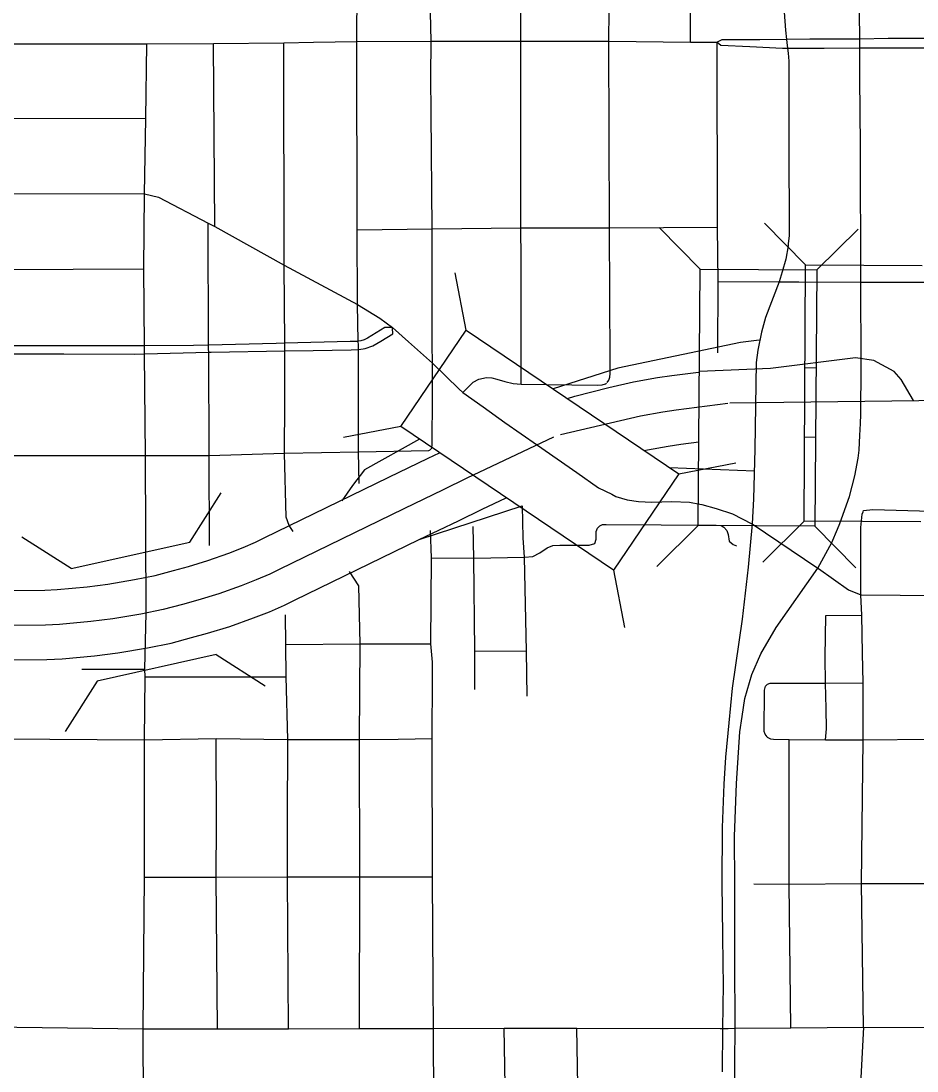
# Model space of a CAD drawing. Extents: x -1403959 to 81668, y -1400582 to 11018.
# Drawn here: x 7006.5 to 7081.4, y 8244.1 to 8331.9 of the extents above; entities that cross this region are included whole.
import ezdxf

# ---------------------------------------------------------------- set-up
doc = ezdxf.new("R2010")
doc.units = 0
for name, color, linetype in [('tdCiAirportTxt', 7, 'Continuous'), ('tdCiCityCartoShort', 7, 'Continuous'), ('tdCiCityStreetTxt', 7, 'Continuous'), ('tdCiSectNmbr', 7, 'Continuous'), ('tdCiSectTwpRng', 7, 'Continuous'), ('tdCoPriCL', 7, 'Continuous'), ('tdCoSurfEarth', 7, 'Continuous')]:
    doc.layers.add(name, color=color, linetype=linetype)

msp = doc.modelspace()

# ---------------------------------------------------------------- linework, layer by layer
at = {"layer": 'tdCiAirportTxt'}
for points in [[(7052.188, 8300.355), (7052.822, 8300.56), (7055.648, 8301.273), (7057.719, 8301.756), (7059.712, 8302.111), (7060.91, 8302.272), (7063.135, 8302.563), (7063.22, 8302.569)], [(7072.056, 8302.931), (7072.967, 8302.947)], [(7058.616, 8296.006), (7058.887, 8296.069), (7060.608, 8296.375), (7061.674, 8296.519), (7063.176, 8296.715)], [(7072.025, 8297.125), (7072.924, 8297.142)], [(6997.355, 8284.397), (7004.499, 8284.299), (7008.492, 8284.323), (7009.534, 8284.377), (7012.054, 8284.612), (7013.781, 8284.818), (7016.013, 8285.199), (7017.739, 8285.549), (7019.273, 8285.964), (7020.505, 8286.293), (7022.133, 8286.789), (7023.897, 8287.425), (7025.082, 8287.891), (7026.111, 8288.329), (7026.825, 8288.684), (7037.26, 8293.771), (7040.544, 8295.35), (7041.502, 8295.82)], [(6997.44, 8278.592), (7004.477, 8278.495), (7008.66, 8278.52), (7009.954, 8278.588), (7012.666, 8278.84), (7014.614, 8279.072), (7017.078, 8279.494), (7019.075, 8279.898), (7020.778, 8280.359), (7022.101, 8280.712), (7023.964, 8281.28), (7025.944, 8281.993), (7027.282, 8282.52), (7028.541, 8283.056), (7029.388, 8283.477), (7039.789, 8288.547), (7043.079, 8290.129), (7045.051, 8291.096), (7047.068, 8292.054)]]:
    msp.add_lwpolyline(points, dxfattribs=at)
at = {"layer": 'tdCiCityCartoShort'}
for points in [[(7143.635, 8299.534), (7137.143, 8299.936), (7133.793, 8300.214), (7127.936, 8300.545), (7119.471, 8300.767), (7118.054, 8300.796), (7112.388, 8300.798), (7109.478, 8300.746), (7108.399, 8300.72), (7106.18, 8300.681), (7099.491, 8300.516), (7096.744, 8300.427), (7092.775, 8300.325), (7091.303, 8300.296), (7089.329, 8300.261), (7088.342, 8300.254), (7065.775, 8299.95)], [(7065.588, 8299.928), (7061.285, 8299.366), (7060.154, 8299.214), (7058.297, 8298.883), (7051.616, 8297.326)], [(7051.031, 8297.122), (7043.785, 8293.681), (7041.807, 8292.711), (7038.52, 8291.13), (7028.102, 8286.052), (7027.321, 8285.664), (7026.177, 8285.177), (7024.916, 8284.68), (7023.043, 8284.006), (7021.298, 8283.473), (7020.02, 8283.132), (7018.401, 8282.694), (7016.54, 8282.317), (7014.191, 8281.915), (7012.353, 8281.696), (7009.737, 8281.453), (7008.569, 8281.392), (7004.48, 8281.368), (6995.971, 8281.485)]]:
    msp.add_lwpolyline(points, dxfattribs=at)
at = {"layer": 'tdCiCityStreetTxt'}
for p, q in [((7072.102, 8311.543), (7068.673, 8315.01)), ((7063.283, 8311.177), (7059.861, 8314.651)), ((7073.028, 8311.105), (7076.501, 8314.527)), ((7071.988, 8290.098), (7072.102, 8311.543)), ((7072.102, 8311.543), (7081.847, 8311.491)), ((7043.731, 8306.077), (7042.809, 8310.864)), ((7063.124, 8289.732), (7063.283, 8311.177)), ((7063.283, 8311.177), (7073.028, 8311.105)), ((7073.028, 8311.105), (7072.869, 8289.66)), ((7038.27, 8298.007), (7043.731, 8306.077)), ((7043.731, 8306.077), (7061.492, 8294.06)), ((7038.27, 8298.007), (7033.483, 8297.082)), ((7056.031, 8285.989), (7038.27, 8298.007)), ((7038.27, 8298.007), (7038.27, 8298.007)), ((7061.492, 8294.06), (7066.28, 8294.983)), ((7061.492, 8294.06), (7056.031, 8285.989)), ((7063.124, 8289.732), (7059.651, 8286.312)), ((7072.869, 8289.66), (7063.124, 8289.732)), ((7071.988, 8290.098), (7068.521, 8286.671)), ((7081.732, 8290.046), (7071.988, 8290.098)), ((7072.869, 8289.66), (7072.869, 8289.66)), ((7072.869, 8289.66), (7076.291, 8286.189)), ((7056.031, 8285.989), (7056.955, 8281.201))]:
    msp.add_line(p, q, dxfattribs=at)
at = {"layer": 'tdCiSectNmbr'}
for points in [[(7070.266, 8333.408), (7070.419, 8331.176), (7070.501, 8330.373), (7070.527, 8330.123)], [(6997.252, 8330.021), (6997.252, 8330.021), (7002.541, 8330.015), (7005.081, 8330.006), (7008.699, 8330.015), (7017.028, 8330.033), (7022.608, 8330.049), (7028.471, 8330.11), (7030.968, 8330.157), (7034.587, 8330.202), (7040.79, 8330.244)], [(7016.846, 8317.484), (7016.94, 8323.761), (7017.028, 8330.033)], [(7040.79, 8330.244), (7040.79, 8330.244), (7048.3, 8330.233), (7055.651, 8330.249), (7062.469, 8330.154), (7064.714, 8330.154)], [(7070.523, 8330.374), (7070.501, 8330.373), (7068.273, 8330.34), (7065.084, 8330.34), (7064.714, 8330.154)], [(7064.714, 8330.154), (7064.714, 8330.154), (7065.022, 8329.896), (7067.445, 8329.788), (7070.158, 8329.666), (7070.524, 8329.664)], [(7073.655, 8330.407), (7072.443, 8330.402), (7070.523, 8330.374)], [(7070.527, 8330.123), (7070.59, 8329.663), (7070.65, 8329.237), (7070.696, 8328.577), (7070.707, 8321.89)], [(7082.551, 8330.456), (7078.989, 8330.463), (7076.622, 8330.422), (7076.337, 8330.417), (7073.655, 8330.407)], [(7076.75, 8303.223), (7076.728, 8310.094), (7076.676, 8321.512), (7076.639, 8327.153), (7076.626, 8329.676), (7076.624, 8330.157)], [(7070.524, 8329.664), (7070.59, 8329.663), (7072.887, 8329.651), (7073.659, 8329.656)], [(7073.659, 8329.656), (7076.626, 8329.676), (7079.648, 8329.697), (7082.55, 8329.697)], [(7070.707, 8321.89), (7070.72, 8313.99), (7070.648, 8313.279)], [(6992.491, 8317.487), (7004.988, 8317.505), (7016.846, 8317.484), (7016.846, 8317.484)], [(7016.846, 8317.484), (7018, 8317.203), (7022.171, 8315.015), (7022.716, 8314.73), (7028.519, 8311.499), (7034.651, 8308.229)], [(7070.648, 8313.279), (7070.633, 8313.13), (7070.434, 8312.005), (7070.148, 8310.946), (7069.894, 8310.12), (7068.758, 8307.141), (7068.405, 8305.895), (7068.118, 8304.395), (7067.97, 8303.376), (7067.969, 8303.37)], [(7034.651, 8308.229), (7036.516, 8307.066), (7037.563, 8306.291), (7038.905, 8305.097)], [(7038.905, 8305.097), (7040.902, 8303.32), (7042.059, 8302.198)], [(7067.969, 8303.37), (7067.865, 8296.123), (7067.732, 8291.954), (7067.622, 8289.862)], [(7076.728, 8300.113), (7076.738, 8301.921), (7076.75, 8303.222)], [(7076.75, 8303.222), (7076.75, 8303.223)], [(7042.059, 8302.198), (7043.123, 8301.166)], [(7043.123, 8301.166), (7043.452, 8300.847), (7045.14, 8299.644)], [(7076.638, 8297.253), (7076.686, 8298.27), (7076.722, 8299.012), (7076.728, 8300.113)], [(7045.14, 8299.644), (7046.962, 8298.346), (7049.69, 8296.443)], [(7076.58, 8296.058), (7076.638, 8297.253)], [(7049.69, 8296.443), (7052.974, 8294.152)], [(7074.975, 8289.888), (7075.771, 8292.164), (7076.214, 8293.896), (7076.492, 8295.35), (7076.577, 8296.032)], [(7076.577, 8296.032), (7076.58, 8296.058)], [(7052.974, 8294.152), (7054.791, 8292.884), (7055.9, 8292.338)], [(7055.9, 8292.338), (7056.246, 8292.168), (7057.191, 8291.874), (7058.125, 8291.733), (7059.232, 8291.668), (7060.905, 8291.733), (7062.403, 8291.668), (7063.261, 8291.527), (7063.415, 8291.484)], [(7063.415, 8291.484), (7064.618, 8291.147), (7065.976, 8290.712), (7067.616, 8289.862)], [(7067.622, 8289.859), (7067.302, 8286.241), (7066.806, 8281.907), (7065.968, 8276.128), (7065.67, 8273.227), (7065.405, 8270.349), (7065.262, 8268.088), (7065.118, 8264.471), (7065.108, 8259.755), (7065.152, 8255.475)], [(7066.784, 8273.74), (7067.01, 8275.248), (7067.617, 8277.271), (7068.363, 8279.003), (7069.652, 8281.203), (7073.129, 8286.163), (7074.304, 8288.308), (7074.773, 8289.414)], [(7067.616, 8289.862), (7067.622, 8289.859)], [(7067.622, 8289.862), (7067.622, 8289.859)], [(7067.622, 8289.859), (7073.129, 8286.163), (7073.183, 8286.123)], [(7074.773, 8289.414), (7074.975, 8289.888)], [(7066.191, 8253.171), (7066.175, 8257.005), (7066.175, 8259.75), (7066.15, 8263.706), (7066.314, 8268.156), (7066.593, 8272.467), (7066.784, 8273.74)], [(7065.152, 8255.475), (7065.178, 8253.063)], [(7065.178, 8253.063), (7065.196, 8251.346), (7065.151, 8247.661)], [(7066.191, 8253.029), (7066.191, 8253.171)], [(7066.211, 8248.132), (7066.191, 8253.029)], [(7066.213, 8247.67), (7066.211, 8248.132)], [(7065.151, 8247.661), (7065.113, 8244.033)], [(7066.158, 8242.081), (7066.213, 8247.66)]]:
    msp.add_lwpolyline(points, dxfattribs=at)
at = {"layer": 'tdCiSectTwpRng'}
for points in [[(7048.3, 8330.233), (7048.259, 8339.13), (7048.325, 8347.368), (7048.404, 8353.597)], [(7055.651, 8330.249), (7055.666, 8332.804), (7055.68, 8339.113), (7055.68, 8353.475)], [(7076.624, 8330.157), (7076.622, 8330.422), (7076.56, 8337.035), (7076.578, 8338.191), (7076.56, 8338.719), (7076.543, 8340.461), (7076.353, 8342.299)], [(7034.587, 8330.202), (7034.651, 8338.975)], [(7040.79, 8330.245), (7040.744, 8332.638), (7040.838, 8339.076), (7040.838, 8339.076)], [(7062.469, 8330.154), (7062.453, 8337.029), (7062.465, 8338.035), (7062.584, 8338.658), (7062.74, 8339.077)], [(7022.716, 8314.73), (7022.608, 8330.049)], [(7028.562, 8304.615), (7028.56, 8304.971), (7028.519, 8311.499), (7028.471, 8330.11)], [(7034.715, 8304.825), (7034.709, 8305.15), (7034.651, 8308.229), (7034.618, 8314.463), (7034.587, 8330.202)], [(7040.759, 8327.256), (7040.79, 8330.244), (7040.79, 8330.245)], [(7048.307, 8314.621), (7048.3, 8330.233)], [(7055.755, 8303.351), (7055.715, 8314.642), (7055.651, 8330.249)], [(7064.76, 8304.174), (7064.788, 8310.139), (7064.723, 8314.686), (7064.714, 8330.154)], [(7040.805, 8324.191), (7040.759, 8327.256), (7040.759, 8327.256)], [(6992.488, 8323.789), (7004.967, 8323.803), (7016.94, 8323.761)], [(7040.891, 8304.783), (7040.871, 8314.534), (7040.805, 8324.191), (7040.805, 8324.191)], [(7016.844, 8304.397), (7016.841, 8304.764), (7016.789, 8311.191), (7016.846, 8317.484)], [(7022.245, 8295.587), (7022.2, 8304.231), (7022.199, 8304.482), (7022.198, 8304.825), (7022.171, 8315.015)], [(7034.618, 8314.463), (7040.871, 8314.534), (7048.307, 8314.621), (7055.715, 8314.642), (7064.723, 8314.686)], [(7048.323, 8301.539), (7048.325, 8312.025), (7048.307, 8314.621)], [(6992.513, 8311.195), (7004.966, 8311.148), (7016.789, 8311.191)], [(7064.788, 8310.139), (7069.894, 8310.12), (7070.726, 8310.117), (7071.527, 8310.114), (7076.728, 8310.094), (7082.671, 8310.094), (7088.591, 8310.148)], [(7037.563, 8306.291), (7036.928, 8306.283), (7035.465, 8305.388), (7035.194, 8305.271), (7034.912, 8305.186), (7034.709, 8305.15), (7034.658, 8305.14)], [(7034.766, 8304.458), (7035.294, 8304.531), (7035.93, 8304.753), (7036.603, 8305.16), (7037.595, 8305.757), (7037.566, 8306.238)], [(7034.658, 8305.14), (7034.622, 8305.134), (7034.328, 8305.114), (7034.033, 8305.129), (7028.56, 8304.971), (7027.852, 8304.95), (7022.198, 8304.825), (7020.918, 8304.797), (7016.841, 8304.764), (7016.279, 8304.759), (7013.322, 8304.759), (7004.97, 8304.77), (7004.044, 8304.772), (6997.978, 8304.797), (6992.451, 8304.786), (6992.447, 8304.786)], [(6992.448, 8304.09), (7000.883, 8304.109), (7004.97, 8304.098), (7010.098, 8304.083), (7015.999, 8304.058), (7016.847, 8304.082), (7022.2, 8304.231), (7022.41, 8304.236), (7028.562, 8304.328), (7030.923, 8304.364), (7034.109, 8304.428), (7034.715, 8304.45), (7034.766, 8304.458)], [(7016.93, 8295.581), (7016.847, 8304.082), (7016.844, 8304.397)], [(7028.538, 8295.774), (7028.562, 8300.09), (7028.562, 8304.328), (7028.562, 8304.615)], [(7034.711, 8295.896), (7034.715, 8304.45), (7034.715, 8304.825)], [(7040.902, 8303.382), (7040.891, 8304.783), (7040.891, 8304.783)], [(7040.826, 8296.132), (7040.894, 8296.416), (7040.915, 8300.651), (7040.903, 8303.256), (7040.902, 8303.32), (7040.902, 8303.382)], [(7055.522, 8301.697), (7055.645, 8301.886), (7055.74, 8302.131), (7055.759, 8302.434), (7055.755, 8303.351)], [(7043.452, 8300.847), (7044.321, 8301.725), (7044.784, 8301.98), (7045.417, 8302.113), (7045.87, 8302.094), (7046.295, 8301.971), (7046.966, 8301.763), (7047.655, 8301.603), (7048.323, 8301.539), (7054.663, 8301.47), (7055.097, 8301.499), (7055.371, 8301.584), (7055.452, 8301.644)], [(6992.407, 8295.63), (6998.719, 8295.613), (7004.971, 8295.596), (7016.93, 8295.581)], [(7016.93, 8295.581), (7022.245, 8295.587), (7028.538, 8295.774), (7034.711, 8295.896), (7040.598, 8295.999), (7040.797, 8296.116)], [(7016.982, 8282.427), (7016.984, 8282.495), (7016.93, 8295.581)], [(7022.266, 8288.045), (7022.245, 8295.587)], [(7029.271, 8289.231), (7028.927, 8289.726), (7028.69, 8290.437), (7028.538, 8295.774)], [(7034.785, 8293.239), (7034.711, 8295.896), (7034.711, 8295.896)], [(7076.563, 8296.058), (7076.58, 8296.058)], [(7048.503, 8288.705), (7048.433, 8291.361)], [(7076.719, 8283.931), (7076.719, 8283.934), (7076.728, 8289.55), (7076.818, 8290.679), (7076.911, 8290.88)], [(7076.911, 8290.88), (7076.954, 8290.973)], [(7076.954, 8290.973), (7077.721, 8291.063), (7082.606, 8290.94)], [(7044.37, 8287.01), (7044.3, 8289.649)], [(7054.47, 8288.216), (7054.58, 8288.592), (7054.589, 8289.23), (7054.711, 8289.501), (7054.906, 8289.708), (7055.128, 8289.799), (7055.422, 8289.819)], [(7055.422, 8289.819), (7064.627, 8289.759), (7065.032, 8289.728)], [(7065.032, 8289.728), (7065.275, 8289.586), (7065.518, 8289.313), (7065.619, 8288.969), (7065.72, 8288.432), (7066.041, 8288.142)], [(7040.994, 8247.652), (7040.971, 8251.403), (7040.906, 8260.344), (7040.885, 8271.903), (7040.92, 8277.035), (7040.903, 8278.31), (7040.781, 8279.843), (7040.815, 8287.034), (7040.755, 8289.317)], [(7048.826, 8275.454), (7048.78, 8279.226), (7048.613, 8287.08), (7048.503, 8288.705)], [(7040.815, 8287.034), (7044.37, 8287.01), (7048.613, 8287.08), (7049.289, 8287.15), (7049.883, 8287.447), (7050.494, 8287.867), (7050.983, 8288.059), (7051.559, 8288.094), (7053.999, 8288.077), (7054.47, 8288.216)], [(7066.041, 8288.142), (7066.044, 8288.139), (7066.325, 8288.02)], [(7044.452, 8279.249), (7044.37, 8287.01)], [(7034.808, 8271.815), (7034.866, 8279.841), (7034.755, 8284.671), (7033.982, 8285.877)], [(7073.183, 8286.123), (7075.673, 8284.349), (7076.719, 8283.934)], [(7076.719, 8283.934), (7076.773, 8283.933)], [(7076.867, 8279.042), (7076.794, 8282.217), (7076.719, 8283.931)], [(7076.773, 8283.933), (7080.003, 8283.901)], [(7080.003, 8283.901), (7082.65, 8283.875), (7088.578, 8283.935)], [(7016.845, 8271.796), (7016.897, 8277.071), (7016.862, 8277.7), (7016.982, 8282.427)], [(7028.864, 8247.622), (7028.779, 8260.332), (7028.798, 8264.947), (7028.813, 8271.822), (7028.691, 8277.069), (7028.649, 8279.771), (7028.631, 8282.27)], [(7073.767, 8271.797), (7073.854, 8272.731), (7073.808, 8274.415), (7073.772, 8276.542), (7073.735, 8278.705), (7073.801, 8282.205), (7073.808, 8282.205)], [(7073.808, 8282.205), (7076.794, 8282.217)], [(7028.649, 8279.771), (7034.866, 8279.841), (7040.781, 8279.843)], [(7044.452, 8279.249), (7048.78, 8279.226)], [(7044.452, 8276.012), (7044.452, 8279.249)], [(7076.914, 8271.795), (7076.914, 8271.796), (7076.908, 8274.939), (7076.924, 8276.577), (7076.867, 8279.042)], [(7011.588, 8277.7), (7016.862, 8277.7)], [(7016.897, 8277.071), (7028.691, 8277.069)], [(7068.895, 8272.032), (7068.884, 8272.039), (7068.71, 8272.264), (7068.628, 8272.51), (7068.658, 8275.968), (7068.741, 8276.276), (7068.887, 8276.439)], [(7068.887, 8276.439), (7068.915, 8276.471), (7069.141, 8276.546), (7069.508, 8276.545)], [(7069.508, 8276.545), (7073.772, 8276.542), (7073.781, 8276.542), (7076.924, 8276.577)], [(6992.477, 8272.061), (6998.597, 8272.014), (7004.967, 8271.883), (7016.845, 8271.796), (7022.823, 8271.909), (7028.813, 8271.822), (7034.808, 8271.815)], [(7016.826, 8260.301), (7016.828, 8264.718), (7016.845, 8271.796)], [(7022.839, 8260.302), (7022.86, 8264.86), (7022.823, 8271.909)], [(7034.808, 8271.815), (7038.029, 8271.862), (7040.885, 8271.903)], [(7034.817, 8247.652), (7034.85, 8260.344), (7034.808, 8271.815)], [(7068.895, 8272.032), (7069.161, 8271.874), (7069.415, 8271.867)], [(7069.415, 8271.867), (7070.731, 8271.828), (7073.767, 8271.797), (7076.914, 8271.796)], [(7070.856, 8247.711), (7070.72, 8259.726), (7070.74, 8264.794), (7070.731, 8271.828)], [(7076.936, 8247.777), (7076.774, 8259.775), (7076.914, 8271.795)], [(7076.914, 8271.796), (7082.621, 8271.868), (7088.628, 8271.818), (7094.659, 8271.903), (7100.456, 8271.836), (7100.696, 8271.833)], [(7016.702, 8235.782), (7016.762, 8241.295), (7016.736, 8247.64), (7016.826, 8260.301), (7016.826, 8260.301)], [(7016.826, 8260.301), (7022.839, 8260.302), (7028.779, 8260.332)], [(7022.928, 8247.64), (7022.839, 8260.302)], [(7028.779, 8260.332), (7034.85, 8260.344)], [(7034.85, 8260.344), (7040.906, 8260.344)], [(7067.771, 8259.742), (7070.72, 8259.726)], [(7070.72, 8259.726), (7070.72, 8259.726), (7076.774, 8259.775), (7082.685, 8259.775), (7088.723, 8259.777), (7094.752, 8259.734), (7097.916, 8259.67)], [(6992.544, 8247.911), (7006.155, 8247.762), (7016.736, 8247.64)], [(7016.736, 8247.64), (7022.928, 8247.64), (7028.864, 8247.622), (7034.817, 8247.652), (7040.994, 8247.652), (7046.912, 8247.691), (7052.99, 8247.696), (7064.972, 8247.66), (7065.151, 8247.661), (7065.628, 8247.665)], [(7041.016, 8241.262), (7040.994, 8247.652)], [(7046.974, 8232.095), (7046.87, 8235.407), (7047, 8241.303), (7046.912, 8247.691)], [(7053.1, 8241.307), (7052.99, 8247.696)], [(7065.628, 8247.665), (7066.213, 8247.67), (7070.856, 8247.711), (7076.936, 8247.777), (7082.804, 8247.738), (7088.81, 8247.746), (7094.901, 8247.707), (7099.717, 8247.691), (7103.816, 8247.667)], [(7076.936, 8247.777), (7076.604, 8241.401)]]:
    msp.add_lwpolyline(points, dxfattribs=at)
at = {"layer": 'tdCoPriCL'}
msp.add_line((7039.789, 8288.547), (7048.397, 8291.361), dxfattribs=at)
for points in [[(7068.231, 8305.218), (7066.657, 8305.031), (7056.405, 8302.888), (7050.992, 8301.162)], [(7081.116, 8300.195), (7080.084, 8301.939), (7079.502, 8302.602), (7077.804, 8303.531), (7076.263, 8303.764), (7069.179, 8302.861), (7063.22, 8302.604)], [(7039.825, 8296.954), (7035.235, 8294.397), (7034.218, 8293.068), (7033.32, 8291.787)], [(7060.716, 8294.586), (7067.819, 8294.295)]]:
    msp.add_lwpolyline(points, dxfattribs=at)
at = {"layer": 'tdCoSurfEarth'}
for p, q in [((7020.627, 8288.347), (7023.243, 8292.463)), ((7010.702, 8286.135), (7006.588, 8288.751)), ((7010.702, 8286.135), (7020.627, 8288.347)), ((7022.821, 8278.925), (7012.875, 8276.708)), ((7022.821, 8278.925), (7026.936, 8276.309)), ((7012.875, 8276.708), (7010.208, 8272.509))]:
    msp.add_line(p, q, dxfattribs=at)

doc.saveas('drawing.dxf')
